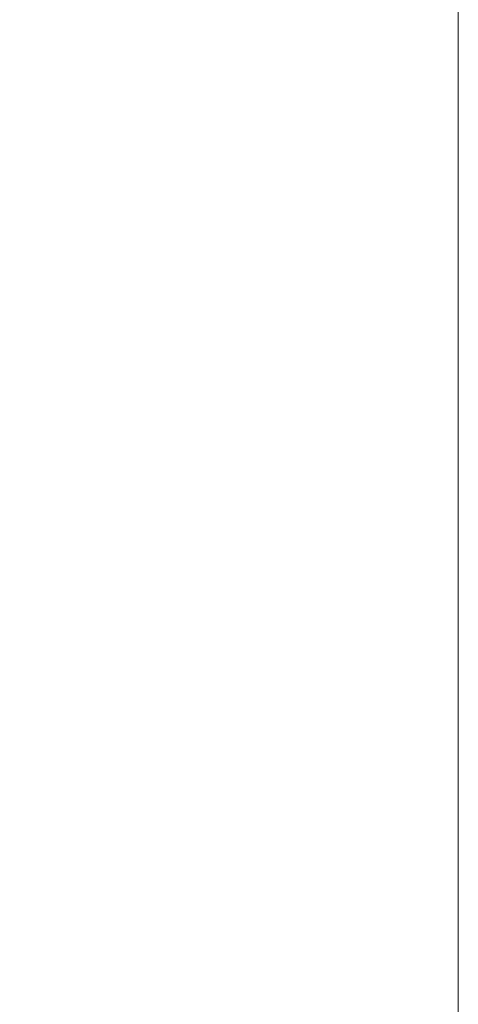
# Model space of a CAD drawing. Header units: millimetres. Extents: x -281 to 121694, y -16481 to 65128.
# Tile 734 of 1056: x 25049.929 to 25050, y 26399.7323 to 26399.8916. Entities that reach past the tile are written whole.
import ezdxf

# ---------------------------------------------------------------- set-up
doc = ezdxf.new("R2010")
doc.units = ezdxf.units.MM
doc.layers.add('A--A2__Ruwbouw', color=8, linetype='Continuous', lineweight=5)
doc.layers.add('A--L22__Binnenwanden', color=2, linetype='Continuous', lineweight=5)

# ---------------------------------------------------------------- blocks, each defined once
blk = doc.blocks.new('TBR-B-BWK-C-BES-ARC-R25_rvt-1-L_80_ 12')
at = {"layer": 'A--A2__Ruwbouw', "lineweight": 13}
h = blk.add_hatch(dxfattribs=at)
h.set_pattern_fill('FP_24', color=41, style=0, pattern_type=2)
h.set_pattern_definition([(45, (0, 0), (-106.066, 106.066), []), (135, (0, 0), (-106.066, -106.066), []), (50, (0, 0), (358.6306, -31.3759), [37.5, -412.5]), (355, (0, 0), (-69.376, 376.0957), [30, -330]), (100.451, (29.9, -2.6), (289.2568, 344.7173), [31.87, -350.571]), (46.184, (0, 100), (533.62, -82.7615), [56.25, -618.75]), (96.636, (44.47, 93.1), (467.3284, 487.062), [47.805, -525.856]), (351.184, (0, 100), (467.333, 487.058), [45, -495]), (21, (50, 75), (298.454, -201.3095), [37.5, -412.5]), (326, (50, 75), (121.657, 362.575), [30, -330]), (71.451, (74.87, 58.22), (420.112, 161.262), [31.87, -350.571]), (37.5, (0, 0), (6.07993, 166.44693), [3.353, -322.647, 3.353, -331.647, -331.25]), (37.5, (0, 0), (6.07993, 166.44693), [-661, 3.353, -327.897]), (7.5, (0, 0), (131.5348, 197.20586), [3.353, -187.647, 3.353, -315.147, -126.25]), (7.5, (0, 0), (131.5348, 197.20586), [-509.5, 3.353, -122.897]), (327.5, (-111.5, 0), (266.9112, -11.27744), [3.353, -121.647, 3.353, -386.647, -517.5]), (327.5, (-111.5, 0), (266.9112, -11.27744), [-515, 3.353, -514.147]), (317.5, (-161.5, 0), (291.5931, 50.0525), [3.353, -159.147, 3.353, -255.647, -367.5]), (317.5, (-161.5, 0), (291.5931, 50.0525), [-421.5, 3.353, -364.147]), (317.5, (-161.5, 0), (291.5931, 50.0525), [3.353, -159.147, 3.353, -255.647, -367.5]), (317.5, (-161.5, 0), (291.5931, 50.0525), [-421.5, 3.353, -364.147])])
h.paths.add_polyline_path([(25050, 24800), (25050, 26400), (24850, 26400), (24850, 24800), (25032.28827, 24800)])
at = {"layer": 'A--L22__Binnenwanden', "color": 241, "lineweight": 18}
blk.add_line((25050, 24800), (25050, 26400), dxfattribs=at)

msp = doc.modelspace()

# ---------------------------------------------------------------- block references
at = {"lineweight": 5}
msp.add_blockref('TBR-B-BWK-C-BES-ARC-R25_rvt-1-L_80_ 12', (0, 0), dxfattribs=at)

doc.saveas('drawing.dxf')
